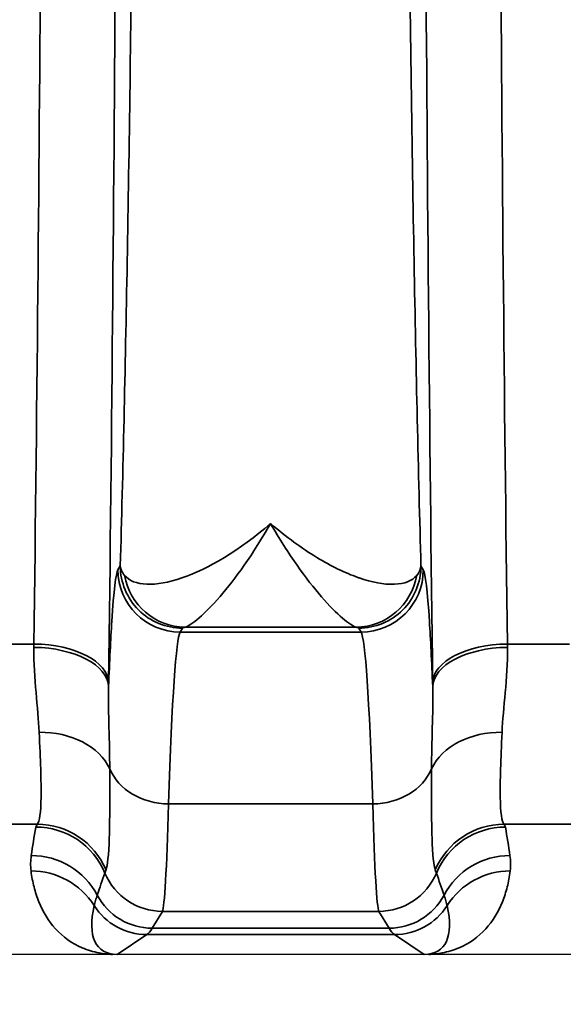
# Model space of a CAD drawing. Header units: millimetres. Extents: x 399 to 6233, y -1870 to 1602.
# Tile 482 of 656: x 5484.08 to 5488.44, y -96.84 to -88.94. Entities that reach past the tile are written whole.
import ezdxf

# ---------------------------------------------------------------- set-up
doc = ezdxf.new("R2010")
doc.units = ezdxf.units.MM
for name, color, linetype, lineweight in [('AM_5', 3, 'Continuous', 25), ('可見 (ISO)', 7, 'Continuous', 25), ('窄部可見 (ISO)', 7, 'Continuous', 35)]:
    doc.layers.add(name, color=color, linetype=linetype, lineweight=lineweight)
doc.styles.add('尺寸標註', font='romans.shx', dxfattribs={"bigfont": 'CHINESET.SHX'})
doc.dimstyles.new('CNS1$0', dxfattribs={"dimtxt": 2.5, "dimasz": 2.5, "dimexe": 1, "dimexo": 1, "dimgap": 1.5, "dimtad": 1, "dimtoh": 1, "dimdec": 1, "dimdsep": 46, "dimtxsty": '尺寸標註', "dimcen": 0, "dimclrd": 2, "dimclre": 2, "dimclrt": 1, "dimadec": 0, "dimazin": 2, "dimtp": 0.1, "dimtm": 0.1, "dimtfac": 0.71, "dimtdec": 1, "dimtmove": 0, "dimatfit": 0, "dimfxl": 0, "dimlwd": 13, "dimlwe": 13, "dimarcsym": 0})

# ---------------------------------------------------------------- blocks, each defined once
blk = doc.blocks.new('*D361')
at = {"layer": 'AM_5', "color": 2, "lineweight": 13}
for p, q in [((5422.6415, -82.0373), (5422.6415, -115.6531)), ((5583.3615, -87.8873), (5583.3615, -115.6531)), ((5425.1415, -114.6531), (5580.8615, -114.6531))]:
    blk.add_line(p, q, dxfattribs=at)
at = {"layer": 'AM_5', "color": 2, "lineweight": -2}
for points in [[(5425.1415, -114.2364), (5425.1415, -115.0697), (5422.6415, -114.6531)], [(5580.8615, -114.2364), (5580.8615, -115.0697), (5583.3615, -114.6531)]]:
    blk.add_solid(points, dxfattribs=at)
at = {"layer": 'Defpoints', "color": 0, "lineweight": -2}
for p in [(5422.6415, -81.0373), (5583.3615, -86.8873), (5583.3615, -114.6531)]:
    blk.add_point(p, dxfattribs=at)
at = {"layer": 'AM_5', "color": 1, "insert": (5503.0015, -111.9031), "char_height": 2.5, "attachment_point": 5, "style": '尺寸標註'}
blk.add_mtext('160.7', dxfattribs=at)

msp = doc.modelspace()

# ---------------------------------------------------------------- linework, layer by layer
at = {"layer": '可見 (ISO)'}
for p, q in [((5485.2513, -95.7873), (5485.2513, -95.7873)), ((5486.9318, -95.7873), (5486.9318, -95.7873)), ((5543.0915, -96.4373), (5438.5915, -96.4373))]:
    msp.add_line(p, q, dxfattribs=at)
for points, knots in [([(5484.8586, -96.4371), (5484.8532, -96.4372), (5484.8467, -96.4373), (5484.8395, -96.4373), (5484.834, -96.4373), (5484.8282, -96.4373), (5484.8225, -96.4373)], [-0.00000491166, -0.00000491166, -0.00000491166, -0.00000491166, 0.00001772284, 0.00001772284, 0.00001772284, 0.00003506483, 0.00003506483, 0.00003506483, 0.00003506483]), ([(5487.3606, -96.4373), (5487.3535, -96.4373), (5487.3463, -96.4373), (5487.3397, -96.4373), (5487.334, -96.4373), (5487.3289, -96.4372), (5487.3244, -96.4371)], [0.00000000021, 0.00000000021, 0.00000000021, 0.00000000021, 0.00002113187, 0.00002113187, 0.00002113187, 0.0000394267, 0.0000394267, 0.0000394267, 0.0000394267])]:
    msp.add_open_spline(points, degree=3, knots=knots, dxfattribs=at)
at = {"layer": '窄部可見 (ISO)'}
for p, q in [((5484.8658, -93.3513), (5484.8844, -93.3201)), ((5487.2987, -93.3201), (5487.3173, -93.3513)), ((5485.3843, -93.8199), (5485.3657, -93.851)), ((5485.3657, -93.851), (5486.8174, -93.851)), ((5486.7775, -93.8108), (5485.4056, -93.8108)), ((5486.8174, -93.851), (5486.7988, -93.8199)), ((5483.9894, -93.9467), (5484.191, -93.9467)), ((5487.9921, -93.9467), (5488.491, -93.9467)), ((5486.9113, -95.2298), (5485.2718, -95.2298)), ((5484.2182, -95.3924), (5483.9291, -95.3924)), ((5488.5182, -95.3924), (5487.9649, -95.3924)), ((5485.2221, -96.0915), (5485.1409, -96.2269)), ((5486.961, -96.0915), (5485.2221, -96.0915)), ((5487.0422, -96.2269), (5486.961, -96.0915)), ((5485.0972, -96.2781), (5484.8586, -96.4371)), ((5487.0859, -96.2781), (5485.0972, -96.2781)), ((5485.1409, -96.2269), (5487.0422, -96.2269)), ((5487.3244, -96.4371), (5487.0859, -96.2781))]:
    msp.add_line(p, q, dxfattribs=at)
for centre, major_axis, ratio, start_param, end_param in [((5488.4513, -81.0373), (0, 25), 0.02145, 1.570796, 2.113408), ((5485.3657, -93.3513), (-0.4288, 0.2572), 0.999172, 0.54067, 2.110736), ((5486.8174, -93.3513), (0.4288, 0.2572), 0.999172, 4.17245, 5.742515), ((5485.4056, -93.3111), (0.117, -0.4861), 0.989056, 4.648351, 6.04438), ((5486.7775, -93.3111), (-0.117, -0.4861), 0.989056, 0.238805, 1.634834), ((5485.3719, -101.8494), (0, 8.0033), 0.022251, 0.034889, 0.596848), ((5486.8112, -101.8494), (0, 8.0033), 0.022251, 5.686337, 6.248296), ((5484.1425, -92.7882), (-0.0075, -2.5085), 0.023353, 1.07871, 1.090792), ((5484.1906, -94.2887), (0.5999, -0.0078), 0.525274, 0.024614, 1.577589), ((5484.191, -94.2565), (0.6, -0.0076), 0.516344, 0.024457, 1.577318), ((5487.9921, -94.2565), (-0.6, -0.0076), 0.516344, 4.705867, 6.258728), ((5487.9925, -94.2887), (-0.5999, -0.0078), 0.525274, 4.705596, 6.258572), ((5488.0406, -92.7882), (-0.0075, 2.5085), 0.023353, 2.050802, 2.062884), ((5484.7424, -92.8663), (-0.0075, -3.0102), 0.019461, 1.078669, 1.09077), ((5487.4407, -92.8663), (-0.0075, 3.0102), 0.019461, 2.050825, 2.062926), ((5484.2335, -95.1062), (0.5996, 0.0231), 0.752166, 0.306707, 1.54183), ((5487.9496, -95.1062), (-0.5996, 0.0231), 0.752166, 4.741355, 5.976479), ((5485.2718, -94.8163), (-0.4998, 0.0154), 0.826915, 0.361643, 1.596274), ((5486.9113, -94.8163), (0.4998, 0.0154), 0.826915, 4.686911, 5.921542), ((5485.2242, -91.9776), (-0.0054, -4.1169), 0.020515, 0.038068, 0.660085), ((5486.9589, -91.9776), (0.0054, -4.1169), 0.020515, 5.6231, 6.245118), ((5484.9482, -94.9047), (0.5835, 1.8978), 0.300773, 1.934402, 2.061197), ((5495.8857, -95.4231), (-11.6791, 0), 0.058758, 6.23842, 6.27237), ((5484.2072, -96.0146), (-0.5898, 0.11), 0.998212, 3.721475, 4.896388), ((5484.2182, -95.9914), (-0.4766, 0.3645), 0.997266, 4.194851, 5.363923), ((5487.9649, -95.9914), (0.4766, 0.3645), 0.997266, 0.919263, 2.088334), ((5487.9759, -96.0146), (0.5898, 0.11), 0.998212, 1.386797, 2.56171), ((5476.2977, -95.4231), (11.6789, 0), 0.058758, 0.010815, 0.044766), ((5487.2349, -94.9047), (-0.5835, 1.8978), 0.300773, 4.221988, 4.348784), ((5484.1699, -96.2427), (-0.5942, 0.0832), 0.998238, 3.769539, 4.851199), ((5488.0132, -96.2427), (0.5942, 0.0832), 0.998238, 1.431986, 2.513646), ((5484.1679, -96.366), (-0.5953, -0.0753), 0.998245, 3.58034, 4.5867), ((8612.6215, -98.9847), (-3128.2819, 0.8538), 0.045755, 6.266788, 6.268029), ((5487.7719, -87.9667), (-3.0142, -7.8269), 0.001618, 6.189135, 6.234176), ((5485.2221, -95.5918), (-0.4288, 0.2572), 0.999172, 0.935442, 2.110736), ((5486.961, -95.5918), (0.4288, 0.2572), 0.999172, 4.17245, 5.347743), ((5484.4111, -87.9667), (3.0142, -7.8269), 0.001618, 0.049009, 0.09405), ((2359.5616, -98.9847), (3128.2819, 0.8538), 0.045755, 0.015157, 0.016397), ((5488.0152, -96.366), (0.5953, -0.0753), 0.998245, 1.696485, 2.702846), ((5485.1409, -95.7272), (-0.4288, 0.2572), 0.999172, 1.028727, 2.110736), ((5487.0422, -95.7272), (0.4288, 0.2572), 0.999172, 4.17245, 5.254458), ((5485.3722, -95.5948), (-0.6415, -0.8024), 0.399262, 5.585689, 6.592352), ((5485.0972, -95.7782), (-0.2773, 0.416), 0.999683, 1.546818, 2.553481), ((5487.0859, -95.7782), (0.2773, 0.416), 0.999683, 3.729704, 4.736367), ((5486.8109, -95.5948), (0.6415, -0.8024), 0.399262, 5.974018, 6.980681), ((5485.0681, 3.7555), (0, -100.0434), 0.020838, 0.01396, 0.034899), ((5487.115, 3.7555), (0, -100.0434), 0.020838, 6.248286, 6.269226)]:
    msp.add_ellipse(centre, major_axis=major_axis, ratio=ratio, start_param=start_param, end_param=end_param, dxfattribs=at)
for points, knots in [([(5484.7909, -67.8182), (5484.8159, -69.8008), (5484.8353, -71.9463), (5484.8483, -74.1768), (5484.8613, -76.4073), (5484.8679, -78.7222), (5484.8679, -81.0373), (5484.8679, -83.3525), (5484.8613, -85.6674), (5484.8483, -87.8979), (5484.8353, -90.1283), (5484.8159, -92.2738), (5484.7909, -94.2565)], [2.598981, 2.598981, 2.598981, 2.598981, 2.870287, 2.870287, 2.870287, 3.141593, 3.141593, 3.141593, 3.412899, 3.412899, 3.412899, 3.684204, 3.684204, 3.684204, 3.684204]), ([(5484.191, -93.9467), (5484.2161, -92.0105), (5484.2354, -89.9153), (5484.2614, -85.5589), (5484.2681, -83.2982), (5484.2681, -78.7765), (5484.2614, -76.5158), (5484.2354, -72.1594), (5484.2161, -70.0642), (5484.191, -68.128)], [2.598981, 2.598981, 2.598981, 2.598981, 2.870287, 2.870287, 3.141593, 3.141593, 3.412899, 3.412899, 3.684204, 3.684204, 3.684204, 3.684204]), ([(5484.8844, -93.3201), (5484.895, -92.9518), (5484.9052, -92.5522), (5484.9145, -92.1425), (5484.9235, -91.7466), (5484.932, -91.3212), (5484.94, -90.8767), (5484.9481, -90.4244), (5484.9556, -89.9496), (5484.9626, -89.4522), (5484.9695, -88.9549), (5484.976, -88.4299), (5484.9816, -87.9016), (5484.9844, -87.6397), (5484.987, -87.3744), (5484.9895, -87.1058), (5484.992, -86.8326), (5484.9943, -86.5558), (5484.9965, -86.2756), (5485.0008, -85.7199), (5485.0044, -85.1495), (5485.0073, -84.5675), (5485.0131, -83.4036), (5485.0161, -82.2262), (5485.0161, -81.0373), (5485.0161, -79.8484), (5485.0131, -78.6717), (5485.0073, -77.5072), (5485.0029, -76.6312), (5484.997, -75.7842), (5484.9895, -74.9689), (5484.987, -74.7003), (5484.9844, -74.4351), (5484.9816, -74.1732), (5484.9759, -73.6446), (5484.9695, -73.1197), (5484.9626, -72.6224), (5484.9556, -72.1251), (5484.9481, -71.6504), (5484.94, -71.1981), (5484.932, -70.7535), (5484.9235, -70.3281), (5484.9145, -69.9322), (5484.9052, -69.5225), (5484.895, -69.1229), (5484.8844, -68.7545)], [0.0294093, 0.0294093, 0.0294093, 0.0294093, 0.089244, 0.089244, 0.089244, 0.1470574, 0.1470574, 0.1470574, 0.2058814, 0.2058814, 0.2058814, 0.2647055, 0.2647055, 0.2647055, 0.2938656, 0.2938656, 0.2938656, 0.3235296, 0.3235296, 0.3235296, 0.3823536, 0.3823536, 0.3823536, 0.5, 0.5, 0.5, 0.6176498, 0.6176498, 0.6176498, 0.7061501, 0.7061501, 0.7061501, 0.735298, 0.735298, 0.735298, 0.794122, 0.794122, 0.794122, 0.8529461, 0.8529461, 0.8529461, 0.9107639, 0.9107639, 0.9107639, 0.9705942, 0.9705942, 0.9705942, 0.9705942]), ([(5487.2987, -68.7545), (5487.2881, -69.1229), (5487.2779, -69.5225), (5487.2686, -69.9322), (5487.2596, -70.3281), (5487.2511, -70.7535), (5487.2431, -71.198), (5487.235, -71.6503), (5487.2275, -72.1251), (5487.2205, -72.6224), (5487.2136, -73.1198), (5487.2071, -73.6447), (5487.2015, -74.1731), (5487.1987, -74.435), (5487.1961, -74.7003), (5487.1936, -74.9688), (5487.1911, -75.2421), (5487.1888, -75.5189), (5487.1866, -75.7991), (5487.1823, -76.3547), (5487.1787, -76.9252), (5487.1758, -77.5072), (5487.1699, -78.6711), (5487.167, -79.8485), (5487.167, -81.0373), (5487.167, -82.2263), (5487.1699, -83.403), (5487.1758, -84.5675), (5487.1802, -85.4435), (5487.1861, -86.2904), (5487.1936, -87.1058), (5487.1961, -87.3743), (5487.1987, -87.6396), (5487.2015, -87.9015), (5487.2071, -88.43), (5487.2136, -88.9549), (5487.2205, -89.4522), (5487.2275, -89.9495), (5487.235, -90.4243), (5487.2431, -90.8766), (5487.2511, -91.3212), (5487.2596, -91.7466), (5487.2686, -92.1425), (5487.2779, -92.5522), (5487.2881, -92.9518), (5487.2987, -93.3202)], [0.0294093, 0.0294093, 0.0294093, 0.0294093, 0.089244, 0.089244, 0.089244, 0.1470574, 0.1470574, 0.1470574, 0.2058814, 0.2058814, 0.2058814, 0.2647055, 0.2647055, 0.2647055, 0.2938656, 0.2938656, 0.2938656, 0.3235296, 0.3235296, 0.3235296, 0.3823536, 0.3823536, 0.3823536, 0.5, 0.5, 0.5, 0.6176498, 0.6176498, 0.6176498, 0.7061501, 0.7061501, 0.7061501, 0.735298, 0.735298, 0.735298, 0.794122, 0.794122, 0.794122, 0.8529461, 0.8529461, 0.8529461, 0.9107639, 0.9107639, 0.9107639, 0.9705942, 0.9705942, 0.9705942, 0.9705942]), ([(5487.3922, -94.2565), (5487.3672, -92.2738), (5487.3478, -90.1283), (5487.3348, -87.8979), (5487.3218, -85.6674), (5487.3152, -83.3526), (5487.3152, -81.0373)], [5.7405735, 5.7405735, 5.7405735, 5.7405735, 6.0118794, 6.0118794, 6.0118794, 6.2831853, 6.2831853, 6.2831853, 6.2831853]), ([(5484.9183, -93.3955), (5484.9914, -93.4842), (5485.1687, -93.4892), (5485.3794, -93.4167), (5485.5901, -93.3442), (5485.8414, -93.1942), (5486.0915, -92.9798)], [0, 0, 0, 0, 0.00119489, 0.00119489, 0.00119489, 0.002389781, 0.002389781, 0.002389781, 0.002389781]), ([(5486.0915, -92.9798), (5486.0202, -93.1035), (5485.9484, -93.2158), (5485.8793, -93.3144), (5485.8112, -93.4116), (5485.746, -93.4954), (5485.6852, -93.5658), (5485.6234, -93.6374), (5485.5655, -93.6956), (5485.5172, -93.737), (5485.4685, -93.7789), (5485.429, -93.804), (5485.4056, -93.8108)], [-0.000011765, -0.000011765, -0.000011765, -0.000011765, 0.000565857, 0.000565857, 0.000565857, 0.001135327, 0.001135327, 0.001135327, 0.001714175, 0.001714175, 0.001714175, 0.002298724, 0.002298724, 0.002298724, 0.002298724]), ([(5486.0915, -92.9798), (5486.1541, -93.0335), (5486.2167, -93.0831), (5486.2787, -93.1285), (5486.3406, -93.1738), (5486.4019, -93.2149), (5486.4619, -93.2515), (5486.5781, -93.3222), (5486.6888, -93.376), (5486.7923, -93.4127), (5486.7957, -93.4139), (5486.7992, -93.4152), (5486.8027, -93.4164), (5486.9055, -93.4518), (5486.9999, -93.4692), (5487.0777, -93.4673), (5487.0804, -93.4673), (5487.0832, -93.4672), (5487.0859, -93.4671), (5487.1653, -93.4637), (5487.2282, -93.4399), (5487.2648, -93.3955)], [-0.000011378, -0.000011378, -0.000011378, -0.000011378, 0.000287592, 0.000287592, 0.000287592, 0.000586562, 0.000586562, 0.000586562, 0.001165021, 0.001165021, 0.001165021, 0.001184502, 0.001184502, 0.001184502, 0.001762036, 0.001762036, 0.001762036, 0.001782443, 0.001782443, 0.001782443, 0.002380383, 0.002380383, 0.002380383, 0.002380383]), ([(5486.7775, -93.8108), (5486.7544, -93.8041), (5486.7155, -93.7794), (5486.6676, -93.7385), (5486.6196, -93.6976), (5486.5621, -93.6399), (5486.5005, -93.5688), (5486.4389, -93.4977), (5486.3728, -93.413), (5486.3037, -93.3144), (5486.2347, -93.2158), (5486.1623, -93.1025), (5486.0915, -92.9798)], [0, 0, 0, 0, 0.000572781, 0.000572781, 0.000572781, 0.001145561, 0.001145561, 0.001145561, 0.001718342, 0.001718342, 0.001718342, 0.002291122, 0.002291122, 0.002291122, 0.002291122]), ([(5484.7905, -94.2887), (5484.7988, -94.0834), (5484.8076, -93.9078), (5484.8167, -93.7668), (5484.8325, -93.5188), (5484.8492, -93.3788), (5484.8658, -93.3513)], [4.2369849, 4.2369849, 4.2369849, 4.2369849, 4.3966729, 4.3966729, 4.3966729, 4.6774824, 4.6774824, 4.6774824, 4.6774824]), ([(5484.8844, -93.3201), (5484.8846, -93.3203), (5484.8847, -93.3231), (5484.8849, -93.3245), (5484.8851, -93.326), (5484.8853, -93.3276), (5484.8856, -93.3292), (5484.8862, -93.3324), (5484.8869, -93.3355), (5484.8877, -93.3387), (5484.8893, -93.345), (5484.8916, -93.3513), (5484.8944, -93.3576), (5484.9, -93.3703), (5484.9079, -93.3829), (5484.9183, -93.3955)], [-0.00000006, -0.00000006, -0.00000006, -0.00000006, 0.0000185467, 0.0000185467, 0.0000185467, 0.0000394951, 0.0000394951, 0.0000394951, 0.0000814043, 0.0000814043, 0.0000814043, 0.0001653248, 0.0001653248, 0.0001653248, 0.0003340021, 0.0003340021, 0.0003340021, 0.0003340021]), ([(5485.3843, -93.8199), (5485.2535, -93.8198), (5485.1235, -93.7659), (5485.031, -93.6734), (5484.9384, -93.5809), (5484.8845, -93.4509), (5484.8844, -93.3201)], [0, 0, 0, 0, 0.5, 0.5, 0.5, 1, 1, 1, 1]), ([(5486.7988, -93.8199), (5486.9296, -93.8198), (5487.0596, -93.7659), (5487.1521, -93.6734), (5487.2447, -93.5809), (5487.2985, -93.4509), (5487.2987, -93.3202)], [0, 0, 0, 0, 0.5, 0.5, 0.5, 1, 1, 1, 1]), ([(5487.3173, -93.3513), (5487.3338, -93.3788), (5487.3505, -93.5188), (5487.3664, -93.7668), (5487.3755, -93.9078), (5487.3842, -94.0834), (5487.3926, -94.2887)], [4.7472956, 4.7472956, 4.7472956, 4.7472956, 5.0281051, 5.0281051, 5.0281051, 5.1877931, 5.1877931, 5.1877931, 5.1877931]), ([(5484.2335, -94.6548), (5484.2289, -94.5556), (5484.2181, -94.4493), (5484.208, -94.3359), (5484.1979, -94.2225), (5484.1886, -94.1019), (5484.1906, -93.9735)], [0, 0, 0, 0, 0.000446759, 0.000446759, 0.000446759, 0.000893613, 0.000893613, 0.000893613, 0.000893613]), ([(5487.9925, -93.9735), (5487.9945, -94.1019), (5487.9851, -94.2225), (5487.9751, -94.3359), (5487.965, -94.4493), (5487.9542, -94.5556), (5487.9496, -94.6548)], [0, 0, 0, 0, 0.000446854, 0.000446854, 0.000446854, 0.000893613, 0.000893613, 0.000893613, 0.000893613]), ([(5484.7905, -94.2888), (5484.7879, -94.4017), (5484.7907, -94.5103), (5484.7935, -94.6162), (5484.7964, -94.7296), (5484.7995, -94.8398), (5484.7998, -94.9481)], [0.000000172, 0.000000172, 0.000000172, 0.000000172, 0.000500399, 0.000500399, 0.000500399, 0.001035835, 0.001035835, 0.001035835, 0.001035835]), ([(5487.3833, -94.9481), (5487.3836, -94.8398), (5487.3867, -94.7296), (5487.3896, -94.6162), (5487.3924, -94.5103), (5487.3952, -94.4017), (5487.3926, -94.2888)], [0, 0, 0, 0, 0.000535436, 0.000535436, 0.000535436, 0.001035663, 0.001035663, 0.001035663, 0.001035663]), ([(5484.2182, -95.3924), (5484.2362, -95.3728), (5484.2466, -95.2991), (5484.2484, -95.173), (5484.2503, -95.0469), (5484.2436, -94.8743), (5484.2335, -94.6548)], [0, 0, 0, 0, 0.000987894, 0.000987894, 0.000987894, 0.001975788, 0.001975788, 0.001975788, 0.001975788]), ([(5487.9496, -94.6548), (5487.9394, -94.8743), (5487.9328, -95.0484), (5487.9347, -95.1742), (5487.9366, -95.3), (5487.9469, -95.3728), (5487.9649, -95.3924)], [0, 0, 0, 0, 0.000987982, 0.000987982, 0.000987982, 0.001975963, 0.001975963, 0.001975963, 0.001975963]), ([(5484.7998, -94.9481), (5484.801, -95.1793), (5484.8006, -95.3635), (5484.7959, -95.5011), (5484.7913, -95.6387), (5484.7824, -95.7251), (5484.77, -95.7586)], [0, 0, 0, 0, 0.001125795, 0.001125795, 0.001125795, 0.00225159, 0.00225159, 0.00225159, 0.00225159]), ([(5487.4132, -95.7586), (5487.4009, -95.7252), (5487.3922, -95.6394), (5487.3828, -95.3645), (5487.3821, -95.1792), (5487.3833, -94.9481)], [0, 0, 0, 0, 0.001138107, 0.001138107, 0.002276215, 0.002276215, 0.002276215, 0.002276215]), ([(5484.8225, -96.4373), (5484.7862, -96.4357), (5484.75, -96.4317), (5484.7143, -96.4248), (5484.6676, -96.4159), (5484.6219, -96.4022), (5484.5784, -96.3836), (5484.4973, -96.3489), (5484.4243, -96.2969), (5484.3645, -96.2312), (5484.3081, -96.1692), (5484.2635, -96.0953), (5484.2311, -96.0157), (5484.2153, -95.9768), (5484.2023, -95.9365), (5484.192, -95.8957), (5484.1868, -95.8754), (5484.1823, -95.8549), (5484.1783, -95.8335), (5484.1743, -95.8121), (5484.1708, -95.7899), (5484.1679, -95.767)], [3.1737609, 3.1737609, 3.1737609, 3.1737609, 3.2784434, 3.2784434, 3.2784434, 3.4153698, 3.4153698, 3.4153698, 3.6706773, 3.6706773, 3.6706773, 3.9118795, 3.9118795, 3.9118795, 4.0298953, 4.0298953, 4.0298953, 4.0886311, 4.0886311, 4.0886311, 4.1473165, 4.1473165, 4.1473165, 4.1473165]), ([(5488.0152, -95.767), (5488.0123, -95.7899), (5488.0088, -95.8121), (5488.0048, -95.8335), (5488.0008, -95.8549), (5487.9963, -95.8754), (5487.9911, -95.8957), (5487.9808, -95.9365), (5487.9678, -95.9768), (5487.952, -96.0157), (5487.9196, -96.0953), (5487.875, -96.1692), (5487.8186, -96.2312), (5487.7588, -96.2969), (5487.6858, -96.3489), (5487.6047, -96.3836), (5487.5612, -96.4022), (5487.5155, -96.4159), (5487.4688, -96.4248), (5487.4331, -96.4317), (5487.3968, -96.4357), (5487.3606, -96.4373)], [5.2774615, 5.2774615, 5.2774615, 5.2774615, 5.3361469, 5.3361469, 5.3361469, 5.3948827, 5.3948827, 5.3948827, 5.5128985, 5.5128985, 5.5128985, 5.7541006, 5.7541006, 5.7541006, 6.0094082, 6.0094082, 6.0094082, 6.1463346, 6.1463346, 6.1463346, 6.2510171, 6.2510171, 6.2510171, 6.2510171]), ([(5484.6995, -95.9616), (5484.6945, -95.9768), (5484.6899, -95.9912), (5484.6858, -96.0046), (5484.6814, -96.0193), (5484.6777, -96.0329), (5484.6748, -96.0454)], [0, 0, 0, 0, 0.001000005, 0.001000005, 0.001000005, 0.002089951, 0.002089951, 0.002089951, 0.002089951]), ([(5487.5083, -96.0454), (5487.5056, -96.0339), (5487.5023, -96.0215), (5487.4983, -96.0082), (5487.4941, -95.9937), (5487.4891, -95.9782), (5487.4836, -95.9616)], [0, 0, 0, 0, 0.001000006, 0.001000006, 0.001000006, 0.00208995, 0.00208995, 0.00208995, 0.00208995])]:
    msp.add_open_spline(points, degree=3, knots=knots, dxfattribs=at)
for points in [[(5487.2648, -93.3955), (5487.2853, -93.3706), (5487.2964, -93.3454), (5487.2987, -93.3202)], [(5485.4056, -93.8108), (5485.393, -93.8138), (5485.3861, -93.8168), (5485.3843, -93.8199)], [(5486.7988, -93.8199), (5486.7969, -93.8168), (5486.7901, -93.8138), (5486.7775, -93.8108)], [(5484.1679, -95.767), (5484.1627, -95.7259), (5484.1641, -95.6849), (5484.1699, -95.6438)], [(5488.0132, -95.6438), (5488.019, -95.6849), (5488.0204, -95.7259), (5488.0152, -95.767)]]:
    msp.add_open_spline(points, degree=3, dxfattribs=at)

# ---------------------------------------------------------------- dimensions: what is measured, and where the dimension line sits
at = {"layer": 'AM_5'}
dim = msp.add_linear_dim(base=(5583.3615, -114.6531), p1=(5422.6415, -81.0373), p2=(5583.3615, -86.8873), dimstyle='CNS1$0', override={"dimfxl": 4, "dimarcsym": 1}, dxfattribs=at)
dim.commit()
dim.dimension.update_dxf_attribs({"geometry": '*D361', "text_midpoint": (5503.0015, -111.9031)})

doc.saveas('drawing.dxf')
